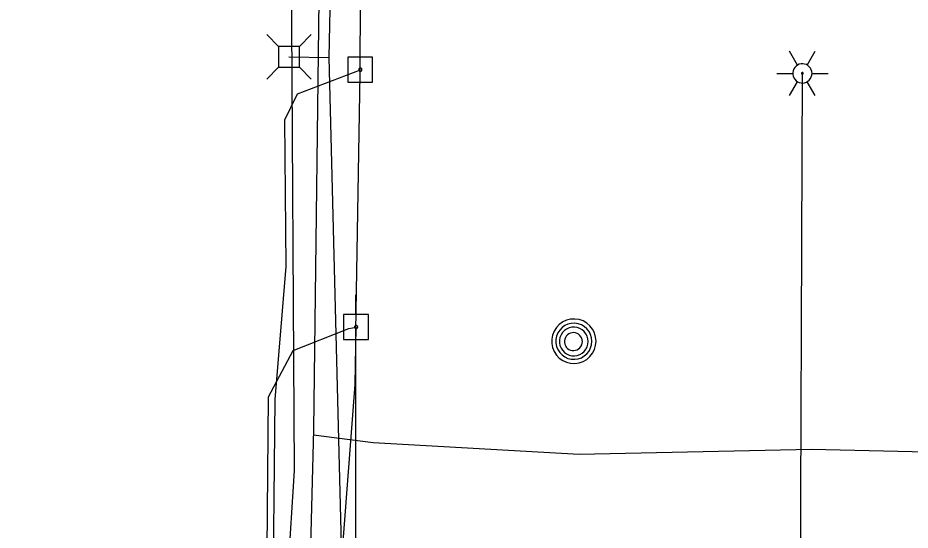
# Model space of a CAD drawing. Extents: x 600849 to 606371, y 330010 to 403088.
# Drawn here: x 601997.6 to 602130, y 369182.3 to 369258.3 of the extents above; entities that cross this region are included whole.
import ezdxf

# ---------------------------------------------------------------- set-up
doc = ezdxf.new("R2010")
doc.units = 0
for name, color, linetype in [('E_LTG', 7, 'Continuous'), ('E_UTL_AG_Bold', 7, 'Continuous'), ('E_UTL_E_UG', 7, 'Continuous'), ('E_UTL_EPowerPole', 7, 'Continuous'), ('E_UTL_FO_UG', 7, 'Continuous'), ('E_UTL_G_UG', 7, 'Continuous'), ('E_UTL_MH', 7, 'Continuous'), ('E_UTL_Overhead', 7, 'Continuous'), ('E_UTL_T_UG', 7, 'Continuous'), ('E_UTL_TV_UG', 7, 'Continuous')]:
    doc.layers.add(name, color=color, linetype=linetype)

msp = doc.modelspace()

# ---------------------------------------------------------------- linework, layer by layer
at = {"layer": 'E_LTG'}
for points in [[(602113.27, 369251.3), (602112.07, 369253.36)], [(602114.69, 369251.3), (602115.89, 369253.36)], [(602115.41, 369250.06), (602115.38, 369250.33), (602115.31, 369250.59), (602115.18, 369250.83), (602115.01, 369251.05), (602114.81, 369251.22), (602114.57, 369251.36), (602114.32, 369251.45), (602114.05, 369251.49), (602113.78, 369251.47), (602113.51, 369251.41), (602113.27, 369251.3), (602113.04, 369251.14), (602112.86, 369250.94), (602112.71, 369250.72), (602112.61, 369250.46), (602112.56, 369250.2), (602112.56, 369249.92), (602112.61, 369249.66), (602112.71, 369249.41), (602112.86, 369249.18), (602113.04, 369248.98), (602113.27, 369248.82), (602113.51, 369248.71), (602113.78, 369248.65), (602114.05, 369248.63), (602114.32, 369248.67), (602114.57, 369248.76), (602114.81, 369248.9), (602115.01, 369249.07), (602115.18, 369249.29), (602115.31, 369249.53), (602115.38, 369249.79), (602115.41, 369250.06)], [(602115.41, 369250.06), (602115.38, 369250.33), (602115.31, 369250.59), (602115.18, 369250.83), (602115.01, 369251.05), (602114.81, 369251.22), (602114.57, 369251.36), (602114.32, 369251.45), (602114.05, 369251.49), (602113.78, 369251.47), (602113.51, 369251.41), (602113.27, 369251.3), (602113.04, 369251.14), (602112.86, 369250.94), (602112.71, 369250.72), (602112.61, 369250.46), (602112.56, 369250.2), (602112.56, 369249.92), (602112.61, 369249.66), (602112.71, 369249.41), (602112.86, 369249.18), (602113.04, 369248.98), (602113.27, 369248.82), (602113.51, 369248.71), (602113.78, 369248.65), (602114.05, 369248.63), (602114.32, 369248.67), (602114.57, 369248.76), (602114.81, 369248.9), (602115.01, 369249.07), (602115.18, 369249.29), (602115.31, 369249.53), (602115.38, 369249.79), (602115.41, 369250.06)], [(602115.41, 369250.06), (602115.38, 369250.33), (602115.31, 369250.59), (602115.18, 369250.83), (602115.01, 369251.05), (602114.81, 369251.22), (602114.57, 369251.36), (602114.32, 369251.45), (602114.05, 369251.49), (602113.78, 369251.47), (602113.51, 369251.41), (602113.27, 369251.3), (602113.04, 369251.14), (602112.86, 369250.94), (602112.71, 369250.72), (602112.61, 369250.46), (602112.56, 369250.2), (602112.56, 369249.92), (602112.61, 369249.66), (602112.71, 369249.41), (602112.86, 369249.18), (602113.04, 369248.98), (602113.27, 369248.82), (602113.51, 369248.71), (602113.78, 369248.65), (602114.05, 369248.63), (602114.32, 369248.67), (602114.57, 369248.76), (602114.81, 369248.9), (602115.01, 369249.07), (602115.18, 369249.29), (602115.31, 369249.53), (602115.38, 369249.79), (602115.41, 369250.06)], [(602110.17, 369250.06), (602112.55, 369250.06)], [(602114.1, 369250.06), (602114.1, 369250.08), (602114.09, 369250.1), (602114.08, 369250.12), (602114.07, 369250.14), (602114.05, 369250.16), (602114.03, 369250.17), (602114.01, 369250.18), (602113.99, 369250.18), (602113.96, 369250.18), (602113.94, 369250.17), (602113.92, 369250.16), (602113.9, 369250.15), (602113.89, 369250.13), (602113.87, 369250.12), (602113.87, 369250.09), (602113.86, 369250.07), (602113.86, 369250.05), (602113.87, 369250.03), (602113.87, 369250.01), (602113.89, 369249.99), (602113.9, 369249.97), (602113.92, 369249.96), (602113.94, 369249.95), (602113.96, 369249.94), (602113.99, 369249.94), (602114.01, 369249.94), (602114.03, 369249.95), (602114.05, 369249.96), (602114.07, 369249.98), (602114.08, 369250), (602114.09, 369250.02), (602114.1, 369250.04), (602114.1, 369250.06)], [(602115.41, 369250.06), (602117.79, 369250.06)], [(602112.07, 369246.76), (602113.27, 369248.82)], [(602115.89, 369246.76), (602114.69, 369248.82)]]:
    msp.add_lwpolyline(points, dxfattribs=at)
at = {"layer": 'E_UTL_AG_Bold'}
for points in [[(602036.26, 369254.07), (602034.51, 369255.82)], [(602039.35, 369254.07), (602041.11, 369255.82)], [(602039.35, 369254.07), (602036.26, 369254.07)], [(602036.26, 369254.07), (602036.26, 369250.97)], [(602039.35, 369250.97), (602039.35, 369254.07)], [(602036.26, 369250.97), (602034.51, 369249.22)], [(602036.26, 369250.97), (602039.35, 369250.97)], [(602039.35, 369250.97), (602041.11, 369249.22)]]:
    msp.add_lwpolyline(points, dxfattribs=at)
at = {"layer": 'E_UTL_E_UG'}
for points in [[(602036.65, 368479.27), (602031.91, 368543.82), (602034.75, 368614.57), (602037.21, 368635.74), (602036.61, 368700.61), (602038.77, 368763.95), (602037.38, 368833.78), (602037.44, 368907.4), (602038.32, 368957.12), (602039.31, 369034.73), (602038.19, 369091.48), (602036.74, 369161.55), (602038.61, 369191.18), (602038.21, 369265.78), (602037.44, 369373.98), (602036.17, 369465.24), (602038.9, 369568.32), (602043.78, 369615.93), (602044, 369661.35), (602043.09, 369757.21)], [(601997.59, 369145.27), (602002.56, 369145.92), (602017.26, 369149.7), (602030.74, 369161.7), (602035.4, 369167.7), (602035.76, 369201.69), (602037.39, 369221.44), (602037.22, 369243.16), (602039.07, 369247.05), (602048.4, 369250.61)], [(602113.58, 369150.41), (602113.64, 369161.88), (602113.98, 369250.06)], [(602002.56, 369145.92), (602016.87, 369151.1), (602029.84, 369163.12), (602034.46, 369168.11), (602034.76, 369202.08), (602038.43, 369208.98), (602046.68, 369212.25), (602047.78, 369212.45)]]:
    msp.add_lwpolyline(points, dxfattribs=at)
at = {"layer": 'E_UTL_EPowerPole'}
for points in [[(602048.37, 369252.46), (602048.37, 369255.36)], [(602050.21, 369252.46), (602046.52, 369252.46)], [(602046.52, 369252.46), (602046.52, 369248.76)], [(602050.21, 369248.76), (602050.21, 369252.46)], [(602048.64, 369250.61), (602048.63, 369250.66), (602048.62, 369250.7), (602048.6, 369250.74), (602048.57, 369250.78), (602048.54, 369250.81), (602048.5, 369250.83), (602048.45, 369250.85), (602048.41, 369250.85), (602048.36, 369250.85), (602048.32, 369250.84), (602048.28, 369250.82), (602048.24, 369250.79), (602048.21, 369250.76), (602048.19, 369250.72), (602048.17, 369250.68), (602048.16, 369250.64), (602048.16, 369250.59), (602048.17, 369250.55), (602048.19, 369250.5), (602048.21, 369250.47), (602048.24, 369250.43), (602048.28, 369250.41), (602048.32, 369250.39), (602048.36, 369250.38), (602048.41, 369250.38), (602048.45, 369250.38), (602048.5, 369250.4), (602048.54, 369250.42), (602048.57, 369250.45), (602048.6, 369250.48), (602048.62, 369250.52), (602048.63, 369250.57), (602048.64, 369250.61)], [(602046.52, 369248.76), (602050.21, 369248.76)], [(602047.75, 369214.3), (602047.75, 369217.21)], [(602049.59, 369214.3), (602045.91, 369214.3)], [(602045.91, 369214.3), (602045.91, 369210.61)], [(602049.59, 369210.61), (602049.59, 369214.3)], [(602048.02, 369212.45), (602048.02, 369212.5), (602048, 369212.54), (602047.98, 369212.58), (602047.95, 369212.62), (602047.92, 369212.65), (602047.88, 369212.67), (602047.84, 369212.69), (602047.79, 369212.69), (602047.75, 369212.69), (602047.7, 369212.68), (602047.66, 369212.66), (602047.63, 369212.63), (602047.59, 369212.6), (602047.57, 369212.56), (602047.55, 369212.52), (602047.54, 369212.48), (602047.54, 369212.43), (602047.55, 369212.39), (602047.57, 369212.35), (602047.59, 369212.31), (602047.63, 369212.27), (602047.66, 369212.25), (602047.7, 369212.23), (602047.75, 369212.22), (602047.79, 369212.22), (602047.84, 369212.22), (602047.88, 369212.24), (602047.92, 369212.26), (602047.95, 369212.29), (602047.98, 369212.33), (602048, 369212.37), (602048.02, 369212.41), (602048.02, 369212.45)], [(602045.91, 369210.61), (602049.59, 369210.61)]]:
    msp.add_lwpolyline(points, dxfattribs=at)
at = {"layer": 'E_UTL_FO_UG'}
msp.add_lwpolyline([(602037.81, 369252.52), (602043.76, 369252.4)], dxfattribs=at)
at = {"layer": 'E_UTL_G_UG'}
for points in [[(602043.05, 368958.08), (602041.79, 369007.09), (602041.4, 369066.36), (602041.39, 369081.34), (602040.25, 369149.29), (602041.48, 369197.25), (602042.43, 369272.91), (602042.85, 369308.8), (602042.8, 369368.56), (602043.42, 369461.34), (602044.54, 369538.24), (602045.12, 369569.42), (602047.17, 369613.61), (602048.61, 369693.62), (602051.23, 369788.24)], [(602041.46, 369196.45), (602050.32, 369195.31), (602080.85, 369193.58), (602115.32, 369194.33), (602151.65, 369193.49), (602171.76, 369194.46)]]:
    msp.add_lwpolyline(points, dxfattribs=at)
at = {"layer": 'E_UTL_MH'}
for points in [[(602083.37, 369210.34), (602083.31, 369210.97), (602083.14, 369211.57), (602082.85, 369212.13), (602082.46, 369212.62), (602081.99, 369213.03), (602081.44, 369213.35), (602080.85, 369213.55), (602080.23, 369213.64), (602079.6, 369213.61), (602078.99, 369213.46), (602078.42, 369213.2), (602077.91, 369212.84), (602077.48, 369212.38), (602077.14, 369211.86), (602076.91, 369211.27), (602076.79, 369210.66), (602076.79, 369210.03), (602076.91, 369209.42), (602077.14, 369208.83), (602077.48, 369208.3), (602077.91, 369207.85), (602078.42, 369207.49), (602078.99, 369207.23), (602079.6, 369207.08), (602080.23, 369207.05), (602080.85, 369207.14), (602081.44, 369207.34), (602081.99, 369207.66), (602082.46, 369208.07), (602082.85, 369208.56), (602083.14, 369209.12), (602083.31, 369209.72), (602083.37, 369210.34)], [(602082.76, 369210.34), (602082.71, 369210.85), (602082.57, 369211.34), (602082.33, 369211.79), (602082.02, 369212.19), (602081.63, 369212.52), (602081.19, 369212.78), (602080.71, 369212.94), (602080.21, 369213.01), (602079.7, 369212.99), (602079.2, 369212.87), (602078.74, 369212.66), (602078.33, 369212.36), (602077.98, 369212), (602077.7, 369211.57), (602077.51, 369211.09), (602077.42, 369210.59), (602077.42, 369210.09), (602077.51, 369209.59), (602077.7, 369209.11), (602077.98, 369208.69), (602078.33, 369208.32), (602078.74, 369208.02), (602079.2, 369207.81), (602079.7, 369207.69), (602080.21, 369207.67), (602080.71, 369207.74), (602081.19, 369207.91), (602081.63, 369208.16), (602082.02, 369208.49), (602082.33, 369208.89), (602082.57, 369209.35), (602082.71, 369209.83), (602082.76, 369210.34)], [(602082.19, 369210.31), (602082.16, 369210.71), (602082.04, 369211.1), (602081.86, 369211.46), (602081.61, 369211.78), (602081.3, 369212.05), (602080.95, 369212.25), (602080.57, 369212.38), (602080.17, 369212.44), (602079.76, 369212.42), (602079.37, 369212.32), (602079, 369212.16), (602078.67, 369211.92), (602078.39, 369211.63), (602078.17, 369211.29), (602078.02, 369210.91), (602077.95, 369210.51), (602077.95, 369210.11), (602078.02, 369209.71), (602078.17, 369209.34), (602078.39, 369209), (602078.67, 369208.7), (602079, 369208.47), (602079.37, 369208.3), (602079.76, 369208.2), (602080.17, 369208.19), (602080.57, 369208.24), (602080.95, 369208.38), (602081.3, 369208.58), (602081.61, 369208.84), (602081.86, 369209.16), (602082.04, 369209.52), (602082.16, 369209.91), (602082.19, 369210.31)], [(602081.34, 369210.3), (602081.31, 369210.55), (602081.24, 369210.79), (602081.13, 369211.02), (602080.97, 369211.22), (602080.78, 369211.38), (602080.56, 369211.51), (602080.32, 369211.59), (602080.07, 369211.63), (602079.82, 369211.61), (602079.57, 369211.56), (602079.34, 369211.45), (602079.13, 369211.3), (602078.96, 369211.12), (602078.82, 369210.91), (602078.73, 369210.67), (602078.68, 369210.42), (602078.68, 369210.17), (602078.73, 369209.92), (602078.82, 369209.69), (602078.96, 369209.47), (602079.13, 369209.29), (602079.34, 369209.14), (602079.57, 369209.04), (602079.82, 369208.98), (602080.07, 369208.97), (602080.32, 369209), (602080.56, 369209.08), (602080.78, 369209.21), (602080.97, 369209.38), (602081.13, 369209.58), (602081.24, 369209.8), (602081.31, 369210.04), (602081.34, 369210.3)]]:
    msp.add_lwpolyline(points, dxfattribs=at)
at = {"layer": 'E_UTL_Overhead'}
msp.add_lwpolyline([(602049.62, 366998.37), (602049.43, 367090.32), (602050.33, 367289.54), (602050.21, 367450.04), (602046.65, 367600.38), (602051.29, 367697.52), (602053.8, 367901.24), (602051.89, 368080.89), (602055.16, 368276.21), (602053.08, 368301.06), (602057.62, 368469.75), (602045.39, 368617.17), (602046.06, 368815.09), (602047.67, 369060.69), (602047.72, 369211.87), (602048.36, 369250.01), (602048.54, 369288.25), (602049.4, 369442.5), (602049.76, 369613.32), (602051.08, 369789.61)], dxfattribs=at)
at = {"layer": 'E_UTL_T_UG'}
msp.add_lwpolyline([(602058.47, 369087.55), (602057.25, 369111.03), (602046.72, 369150.12), (602046.37, 369150.83), (602043.76, 369252.4), (602043.97, 369262.12), (602048.11, 369271.03), (602048.19, 369271.04), (602052.91, 369274.85), (602091.68, 369274.58), (602112.7, 369273.09), (602149.46, 369271.84), (602163.3, 369272.81), (602168.8, 369277.25), (602171.21, 369307.7), (602174.58, 369312.58), (602178.66, 369312.69), (602182.61, 369314.97), (602188.54, 369315.69)], dxfattribs=at)
at = {"layer": 'E_UTL_TV_UG'}
msp.add_lwpolyline([(602002.54, 369135.42), (602024.17, 369136.71), (602026.59, 369142.99), (602035.19, 369151.1), (602044.47, 369162.5), (602047.61, 369203.91), (602047.78, 369212.45)], dxfattribs=at)

doc.saveas('drawing.dxf')
